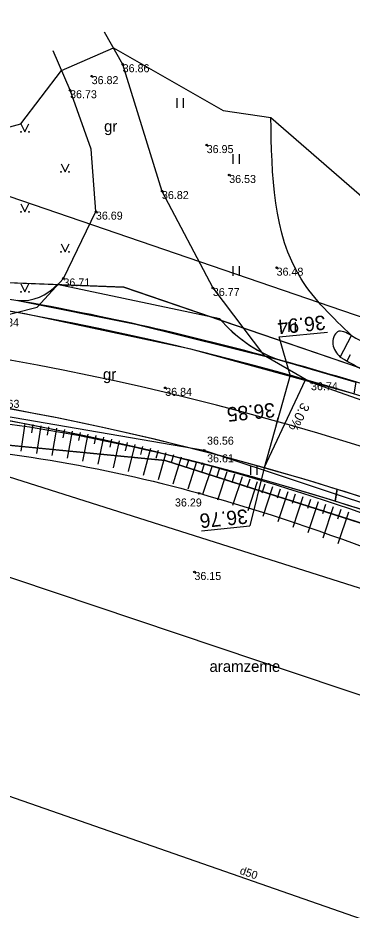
# Model space of a CAD drawing. Extents: x 469981 to 472086, y 246785 to 247785.
# Drawn here: x 470869.6 to 470890.4, y 247186.4 to 247242.1 of the extents above; entities that cross this region are included whole.
import ezdxf

# ---------------------------------------------------------------- set-up
doc = ezdxf.new("R2010")
doc.units = 0
for name, color, linetype in [('0_922', 7, 'Continuous'), ('0_Asfalta_mala', 7, 'Continuous'), ('0_Asfalta_Nomale', 7, 'Continuous'), ('0_Ruut_Braukt', 7, 'Continuous'), ('0_Ruut_nomale', 7, 'Continuous'), ('0_Ruutojums_Nobrauktuves_pieslegumi', 7, 'Continuous'), ('0_vertikals', 7, 'Continuous'), ('0_vertkals_cipari', 7, 'Continuous'), ('21', 7, 'Continuous'), ('6_piketaza', 7, 'Continuous'), ('CELI_CMAL_####_####_#', 7, 'Continuous'), ('CELI_CSEG_####_TKST_#', 7, 'Continuous'), ('DREN_VADP_####_####_#', 7, 'Continuous'), ('DREN_VADP_####_TKST_#', 7, 'Continuous'), ('DREN_VADP_KLKT_####_#', 7, 'Continuous'), ('RAMI_UZMR_####_####_#', 7, 'Continuous'), ('RELJ_AATZ_####_TKST_#', 7, 'Continuous'), ('RELJ_ELEM_####_####_#', 7, 'Continuous'), ('RELJ_NOGA_####_####_#', 7, 'Continuous'), ('RELJ_NOGL_####_####_#', 7, 'Continuous'), ('ROBZ_PROJ_####_####_#', 7, 'Continuous'), ('ROBZ_UZMR_####_####_#', 7, 'Continuous'), ('TERT_ELEM_####_####_#', 7, 'Continuous'), ('TERT_IZMT_####_TKST_#', 7, 'Continuous'), ('TERT_KONT_####_####_#', 7, 'Continuous')]:
    doc.layers.add(name, color=color, linetype=linetype)

msp = doc.modelspace()

# ---------------------------------------------------------------- linework, layer by layer
at = {"layer": '0_922'}
msp.add_arc((470837.1, 247043.596), 180, 70.3373, 103.67202, dxfattribs=at)
at = {"layer": '0_Asfalta_mala'}
for radius in [183, 177]:
    msp.add_arc((470837.1, 247043.596), radius, 70.3373, 103.67202, dxfattribs=at)
at = {"layer": '0_Asfalta_Nomale'}
msp.add_line((470882.171, 247223.307), (470872.012, 247225.453), dxfattribs=at)
for centre, radius, start, end in [((470869.773, 247227.45), 3, 265.8284, 318.2797), ((470888.984, 247229.187), 9, 220.795, 249.2701), ((470837.1, 247043.596), 183.75, 70.3373, 74.64982), ((470837.1, 247043.596), 176.25, 70.3373, 103.67202)]:
    msp.add_arc(centre, radius, start, end, dxfattribs=at)
at = {"layer": '0_Ruut_Braukt'}
for radius in [183, 177]:
    msp.add_arc((470837.1, 247043.596), radius, 70.3373, 103.67202, dxfattribs=at)
at = {"layer": '0_Ruut_nomale'}
for p, q in [((470889.51, 247212.659), (470889.38, 247211.914)), ((470889.38, 247211.914), (470889.51, 247212.659))]:
    msp.add_line(p, q, dxfattribs=at)
msp.add_lwpolyline([(470862.687, 247225.556), (470869.555, 247224.458), (470876.935, 247222.976), (470885.742, 247220.791), (470890.679, 247219.361), (470890.549, 247218.617), (470880.365, 247221.408), (470869.98, 247223.618), (470864.374, 247224.552)], dxfattribs=at)
for radius, start, end in [(177, 72.7764, 103.67202), (176.25, 72.74503, 103.67202), (177, 70.3373, 72.7764), (176.25, 70.3373, 72.74503)]:
    msp.add_arc((470837.1, 247043.596), radius, start, end, dxfattribs=at)
at = {"layer": '0_Ruutojums_Nobrauktuves_pieslegumi'}
msp.add_line((470882.171, 247223.307), (470872.012, 247225.453), dxfattribs=at)
msp.add_lwpolyline([(470869.555, 247224.458), (470869.555, 247224.458)], dxfattribs=at)
for centre, radius, start, end in [((470869.773, 247227.45), 3, 265.8284, 318.2797), ((470837.1, 247043.596), 183.75, 74.64982, 79.82672), ((470888.984, 247229.187), 9, 220.795, 248.8827)]:
    msp.add_arc(centre, radius, start, end, dxfattribs=at)
at = {"layer": '0_vertikals'}
for p, q in [((470885.877, 247222.18), (470888.908, 247222.485)), ((470886.569, 247219.783), (470885.877, 247222.18)), ((470884.947, 247214.007), (470884.049, 247210.37)), ((470881.018, 247210.066), (470884.049, 247210.37))]:
    msp.add_line(p, q, dxfattribs=at)
msp.add_lwpolyline([(470884.947, 247214.007), (470887.531, 247219.511), (470886.569, 247219.783)], close=True, dxfattribs=at)
at = {"layer": '21'}
msp.add_arc((470837.1, 247043.596), 180, 70.3373, 103.67202, dxfattribs=at)
at = {"layer": '6_piketaza'}
msp.add_lwpolyline([(470885.691, 247216.654), (470885.826, 247217.136)], dxfattribs=at)
at = {"layer": 'CELI_CMAL_####_####_#'}
for points in [[(470874.944, 247241.257), (470876.102, 247239.223), (470878.556, 247231.297), (470881.738, 247225.241), (470884.91, 247221.061), (470887.869, 247219.351)], [(470678.613, 247193.526), (470707.455, 247200.791), (470732.512, 247206.741), (470762.073, 247213.437), (470788.208, 247218.626), (470817.367, 247222.191), (470831.408, 247222.915), (470849.341, 247223.769), (470861.754, 247223.708), (470867.949, 247223.336), (470870.754, 247224.045), (470872.402, 247225.837), (470874.431, 247230.012), (470874.14, 247233.92), (470872.817, 247237.597), (470871.759, 247240.057)], [(470887.869, 247219.351), (470907.988, 247212.254), (470934.743, 247202.499), (470962.898, 247192.42), (470982.559, 247187.627), (470994.5, 247186.238), (471002.099, 247186.455), (471014.161, 247188.048), (471038.308, 247191.645)], [(470881.196, 247215.092), (470867.979, 247217.363), (470861.696, 247218.004), (470848.617, 247218.285), (470830.624, 247217.903), (470817.243, 247216.917), (470789.541, 247213.218), (470761.584, 247207.361), (470733.919, 247200.757), (470708.074, 247194.55), (470680.531, 247188.015)], [(471015.923, 247182.598), (470992.26, 247181.035), (470978.943, 247182.194), (470959.244, 247187.66), (470932.844, 247196.714), (470906.026, 247206.836), (470881.196, 247215.092)]]:
    msp.add_lwpolyline(points, dxfattribs=at)
at = {"layer": 'DREN_VADP_####_####_#'}
for points in [[(470845.346, 247220.939), (470990.896, 247174.789)], [(470836.531, 247204.824), (470963.906, 247160.39)]]:
    msp.add_lwpolyline(points, dxfattribs=at)
at = {"layer": 'DREN_VADP_KLKT_####_#'}
msp.add_lwpolyline([(470998.012, 247199.651), (470980.588, 247192.708), (470867.536, 247231.459)], dxfattribs=at)
at = {"layer": 'RAMI_UZMR_####_####_#'}
for points in [[(470560.64, 247175.144), (470793.366, 247232.231), (470822.25, 247233), (470855.497, 247231.608), (470869.75, 247235.5), (470872.288, 247238.827), (470875.523, 247240.24), (470882.387, 247236.327), (470885.36, 247235.904), (470900.348, 247222.872), (470947.872, 247208.875), (470978.25, 247197.629), (470994.287, 247200.731), (471010.572, 247199.465), (471044.448, 247201.846)], [(471016.707, 247172.079), (470997.217, 247171.376), (470979.902, 247175.851), (470953.212, 247178.863), (470866.8, 247207.896), (470847.133, 247208.95), (470818.512, 247207.896), (470793.929, 247204.557), (470730.787, 247190.475), (470682.857, 247179.693), (470601.924, 247155.957)]]:
    msp.add_lwpolyline(points, dxfattribs=at)
at = {"layer": 'RELJ_ELEM_####_####_#'}
for centre in [(470876.102, 247239.224), (470874.166, 247238.48), (470872.817, 247237.598), (470881.352, 247234.171), (470882.759, 247232.303), (470878.556, 247231.298), (470874.431, 247230.012), (470885.72, 247226.511), (470872.401, 247225.838), (470881.738, 247225.242), (470887.868, 247219.352), (470878.762, 247219), (470881.196, 247215.092), (470881.066, 247214.264), (470880.883, 247212.413), (470880.587, 247207.494)]:
    msp.add_circle(centre, 0.05, dxfattribs=at)
at = {"layer": 'RELJ_NOGA_####_####_#'}
for p, q in [((470889.682, 247220.928), (470890.406, 247222.27)), ((470890.122, 247220.69), (470890.339, 247221.093)), ((470869.992, 247216.781), (470869.748, 247215.034)), ((470869.992, 247216.781), (470869.748, 247215.034)), ((470870.487, 247216.71), (470870.41, 247216.189)), ((470870.487, 247216.71), (470870.41, 247216.189)), ((470870.981, 247216.635), (470870.717, 247214.906)), ((470870.981, 247216.635), (470870.717, 247214.906)), ((470871.475, 247216.557), (470871.391, 247216.041)), ((470871.475, 247216.557), (470871.391, 247216.041)), ((470871.968, 247216.476), (470871.675, 247214.763)), ((470871.968, 247216.476), (470871.675, 247214.763)), ((470872.461, 247216.391), (470872.371, 247215.879)), ((470872.461, 247216.391), (470872.371, 247215.879)), ((470872.953, 247216.302), (470872.641, 247214.601)), ((470872.953, 247216.302), (470872.641, 247214.601)), ((470873.444, 247216.21), (470873.347, 247215.701)), ((470873.444, 247216.21), (470873.347, 247215.701)), ((470873.935, 247216.114), (470873.599, 247214.423)), ((470873.935, 247216.114), (470873.599, 247214.423)), ((470874.425, 247216.015), (470874.321, 247215.508)), ((470874.425, 247216.015), (470874.321, 247215.508)), ((470874.914, 247215.911), (470874.551, 247214.227)), ((470874.914, 247215.911), (470874.551, 247214.227)), ((470875.403, 247215.804), (470875.291, 247215.3)), ((470875.403, 247215.804), (470875.291, 247215.3)), ((470875.89, 247215.694), (470875.502, 247214.012)), ((470875.89, 247215.694), (470875.502, 247214.012)), ((470876.377, 247215.579), (470876.257, 247215.075)), ((470876.377, 247215.579), (470876.257, 247215.075)), ((470876.863, 247215.461), (470876.447, 247213.78)), ((470876.863, 247215.461), (470876.447, 247213.78)), ((470877.348, 247215.339), (470877.219, 247214.835)), ((470877.348, 247215.339), (470877.219, 247214.835)), ((470877.832, 247215.214), (470877.387, 247213.53)), ((470877.832, 247215.214), (470877.387, 247213.53)), ((470878.315, 247215.084), (470878.178, 247214.578)), ((470878.315, 247215.084), (470878.178, 247214.578)), ((470878.797, 247214.95), (470878.323, 247213.26)), ((470878.797, 247214.95), (470878.323, 247213.26)), ((470879.277, 247214.813), (470879.13, 247214.305)), ((470879.277, 247214.813), (470879.13, 247214.305)), ((470879.757, 247214.672), (470879.247, 247212.973)), ((470879.757, 247214.672), (470879.247, 247212.973)), ((470880.235, 247214.526), (470880.077, 247214.015)), ((470880.235, 247214.526), (470880.077, 247214.015)), ((470880.713, 247214.377), (470880.17, 247212.665)), ((470880.713, 247214.377), (470880.17, 247212.665)), ((470881.189, 247214.224), (470881.021, 247213.708)), ((470881.189, 247214.224), (470881.021, 247213.708)), ((470881.664, 247214.07), (470881.1, 247212.333)), ((470881.664, 247214.07), (470881.1, 247212.333)), ((470882.14, 247213.915), (470881.968, 247213.389)), ((470882.14, 247213.915), (470881.968, 247213.389)), ((470882.615, 247213.76), (470882.037, 247211.992)), ((470882.615, 247213.76), (470882.037, 247211.992)), ((470883.09, 247213.605), (470882.915, 247213.069)), ((470883.09, 247213.605), (470882.915, 247213.069)), ((470883.565, 247213.449), (470882.975, 247211.65)), ((470883.565, 247213.449), (470882.975, 247211.65)), ((470884.04, 247213.293), (470883.861, 247212.749)), ((470884.04, 247213.293), (470883.861, 247212.749)), ((470884.515, 247213.136), (470883.913, 247211.308)), ((470884.515, 247213.136), (470883.913, 247211.308)), ((470884.99, 247212.98), (470884.807, 247212.427)), ((470884.99, 247212.98), (470884.807, 247212.427)), ((470885.465, 247212.823), (470884.85, 247210.966)), ((470885.465, 247212.823), (470884.85, 247210.966)), ((470885.939, 247212.665), (470885.753, 247212.104)), ((470885.939, 247212.665), (470885.753, 247212.104)), ((470886.414, 247212.508), (470885.788, 247210.624)), ((470886.414, 247212.508), (470885.788, 247210.624)), ((470886.888, 247212.35), (470886.699, 247211.781)), ((470886.888, 247212.35), (470886.699, 247211.781)), ((470887.363, 247212.191), (470886.725, 247210.283)), ((470887.363, 247212.191), (470886.725, 247210.283)), ((470887.837, 247212.033), (470887.644, 247211.457)), ((470887.837, 247212.033), (470887.644, 247211.457)), ((470888.311, 247211.874), (470887.662, 247209.941)), ((470888.311, 247211.874), (470887.662, 247209.941)), ((470888.785, 247211.715), (470888.589, 247211.131)), ((470888.785, 247211.715), (470888.589, 247211.131)), ((470889.259, 247211.555), (470888.6, 247209.599)), ((470889.259, 247211.555), (470888.6, 247209.599)), ((470889.732, 247211.395), (470889.533, 247210.805)), ((470889.732, 247211.395), (470889.533, 247210.805)), ((470890.206, 247211.235), (470889.538, 247209.257)), ((470890.206, 247211.235), (470889.538, 247209.257))]:
    msp.add_line(p, q, dxfattribs=at)
for points in [[(470889.682, 247220.928), (470894.215, 247218.482), (470908.262, 247213.396), (470935.093, 247203.884), (470963.658, 247193.357), (470982.569, 247188.667), (470987.924, 247188.377)], [(470443.762, 247118.331), (470443.88, 247120.814), (470444.471, 247122.233), (470445.96, 247123.747), (470447.74, 247124.344), (470466.701, 247130.323), (470490.205, 247137.037), (470509.522, 247142.633), (470536.42, 247149.583), (470558.637, 247154.955), (470585.403, 247162.504), (470607.875, 247168.231), (470633.412, 247175.414), (470656.062, 247180.759), (470680.788, 247187.471), (470708.074, 247193.923), (470734.191, 247200.317), (470761.697, 247206.456), (470789.773, 247212.754), (470817.257, 247216.179), (470830.019, 247217.144), (470848.586, 247217.569), (470861.752, 247217.476), (470881.066, 247214.264), (470905.336, 247205.96), (470932.738, 247196.11), (470958.906, 247187.141), (470978.102, 247181.086)]]:
    msp.add_spline(points, degree=3, dxfattribs=at)
at = {"layer": 'RELJ_NOGL_####_####_#'}
for points in [[(470890.406, 247222.27), (470889.524, 247222.503), (470889.24, 247221.723), (470889.682, 247220.928)], [(470890.406, 247222.27), (470894.84, 247219.878), (470908.777, 247214.832), (470935.612, 247205.319), (470964.107, 247194.817), (470982.796, 247190.182), (470988.007, 247189.901)], [(470444.636, 247118.184), (470444.802, 247120.028), (470444.991, 247120.926), (470445.558, 247121.73), (470446.408, 247122.251), (470448.872, 247122.621), (470466.486, 247128.526), (470490.665, 247135.792), (470509.603, 247140.94), (470537.55, 247147.945), (470558.966, 247153.542), (470586.086, 247160.934), (470607.922, 247166.842), (470634.241, 247173.648), (470681.28, 247185.658), (470708.292, 247192.117), (470734.878, 247198.699), (470761.457, 247204.922), (470790.498, 247211.068), (470817.148, 247213.701), (470830.618, 247215.209), (470848.022, 247215.369), (470862.099, 247215.472), (470880.883, 247212.412), (470904.425, 247203.826), (470932.21, 247193.701), (470958.298, 247186.024), (470977.689, 247180.167)]]:
    msp.add_spline(points, degree=3, dxfattribs=at)
at = {"layer": 'ROBZ_PROJ_####_####_#'}
for points in [[(470613.752, 247179.765), (470688.303, 247197.106), (470783.692, 247219.293), (470809.088, 247224.67), (470845.751, 247226.447), (470876.169, 247225.296), (470921.641, 247209.731), (470967.353, 247194.084), (470989.48, 247188.802), (471001.509, 247189.266), (471050.609, 247195.379), (471093.674, 247200.298), (471124.72, 247213.54), (471341.261, 247348.2), (471524.883, 247464.852)], [(471398.351, 247372.094), (471346.741, 247338.478), (471133.176, 247205.05), (471108.425, 247194.786), (471087.339, 247189.709), (471023.306, 247181.157), (470962.604, 247185.245), (470905.63, 247205.857), (470878.75, 247214.454), (470852.344, 247217.039), (470815.743, 247215.147), (470778.583, 247209.26), (470718.669, 247194.633), (470636.973, 247175.147), (470468.364, 247124.23), (470431.624, 247112.202), (470396.219, 247097.502), (470371.503, 247083.47), (470275.956, 246992.729), (470152.342, 246907.761), (470066.737, 246851.23)], [(470900.878, 247270.342), (470921.641, 247209.731), (470876.169, 247225.296), (470845.751, 247226.447), (470809.088, 247224.67), (470797.907, 247259.877)]]:
    msp.add_lwpolyline(points, dxfattribs=at)
at = {"layer": 'ROBZ_UZMR_####_####_#'}
msp.add_lwpolyline([(470722.834, 247152.788), (470718.669, 247194.633), (470778.583, 247209.26), (470815.743, 247215.147), (470852.344, 247217.039), (470878.75, 247214.454), (470905.63, 247205.857), (470962.604, 247185.245), (470963.67, 247151.03)], dxfattribs=at)
at = {"layer": 'TERT_ELEM_####_####_#'}
for p, q in [((470879.5, 247236.5), (470879.5, 247237.1)), ((470879.9, 247236.5), (470879.9, 247237.1)), ((470869.75, 247235.5), (470870, 247235)), ((470870, 247235), (470870.25, 247235.5)), ((470883, 247233), (470883, 247233.6)), ((470883.4, 247233), (470883.4, 247233.6)), ((470872.25, 247233), (470872.5, 247232.5)), ((470872.5, 247232.5), (470872.75, 247233)), ((470869.75, 247230.5), (470870, 247230)), ((470870, 247230), (470870.25, 247230.5)), ((470872.25, 247228), (470872.5, 247227.5)), ((470872.5, 247227.5), (470872.75, 247228)), ((470883, 247226), (470883, 247226.6)), ((470883.4, 247226), (470883.4, 247226.6)), ((470869.75, 247225.5), (470870, 247225)), ((470870, 247225), (470870.25, 247225.5)), ((470886.5, 247222.5), (470886.5, 247223.1)), ((470886.9, 247222.5), (470886.9, 247223.1)), ((470884.112, 247213.556), (470884.112, 247214.156)), ((470884.512, 247213.556), (470884.512, 247214.156))]:
    msp.add_line(p, q, dxfattribs=at)
for centre, radius in [((470869.75, 247235), 0.028), ((470870.25, 247235), 0.0263), ((470872.25, 247232.5), 0.028), ((470872.75, 247232.5), 0.0263), ((470869.75, 247230), 0.028), ((470870.25, 247230), 0.0263), ((470872.25, 247227.5), 0.028), ((470872.75, 247227.5), 0.0263), ((470869.75, 247225), 0.028), ((470870.25, 247225), 0.0263)]:
    msp.add_circle(centre, radius, dxfattribs=at)
at = {"layer": 'TERT_KONT_####_####_#'}
msp.add_spline([(470890.406, 247222.27), (470887.245, 247225.819), (470885.36, 247235.904)], degree=3, dxfattribs=at)

# ---------------------------------------------------------------- texts
at = {"layer": '0_vertkals_cipari'}
for s, height, rotation, p in [('36.94', 0.9, 185.7316, (470888.732, 247223.539)), ('36.85', 0.9, 185.7316, (470885.572, 247218.07)), ('3.0%', 0.5993, 242.4571, (470887.291, 247218.127)), ('36.76', 0.9, 185.7316, (470883.873, 247211.424))]:
    msp.add_text(s, height=height, rotation=rotation, dxfattribs=at).set_placement(p)
at = {"layer": 'CELI_CSEG_####_TKST_#'}
for p in [(470874.942, 247235.001), (470874.87, 247219.502)]:
    msp.add_text('gr', height=0.7, dxfattribs=at).set_placement(p)
at = {"layer": 'DREN_VADP_####_TKST_#'}
msp.add_text('d50', height=0.5, rotation=340.7689, dxfattribs=at).set_placement((470883.378, 247188.641))
at = {"layer": 'RELJ_AATZ_####_TKST_#'}
for s, p in [('36.86', (470876.102, 247238.724)), ('36.82', (470874.166, 247237.98)), ('36.73', (470872.817, 247237.098)), ('36.95', (470881.352, 247233.671)), ('36.53', (470882.759, 247231.803)), ('36.82', (470878.556, 247230.798)), ('36.69', (470874.431, 247229.512)), ('36.48', (470885.72, 247226.011)), ('36.71', (470872.401, 247225.338)), ('36.77', (470881.738, 247224.742)), ('36.84', (470867.949, 247222.837)), ('36.74', (470887.868, 247218.852)), ('36.84', (470878.762, 247218.5)), ('36.63', (470867.979, 247217.752)), ('36.56', (470881.372, 247215.451)), ('36.61', (470881.377, 247214.345)), ('36.29', (470879.371, 247211.587)), ('36.15', (470880.587, 247206.994))]:
    msp.add_text(s, height=0.5, dxfattribs=at).set_placement(p)
at = {"layer": 'TERT_IZMT_####_TKST_#'}
msp.add_text('aramzeme', height=0.7, dxfattribs=at).set_placement((470881.525, 247201.252))

doc.saveas('drawing.dxf')
